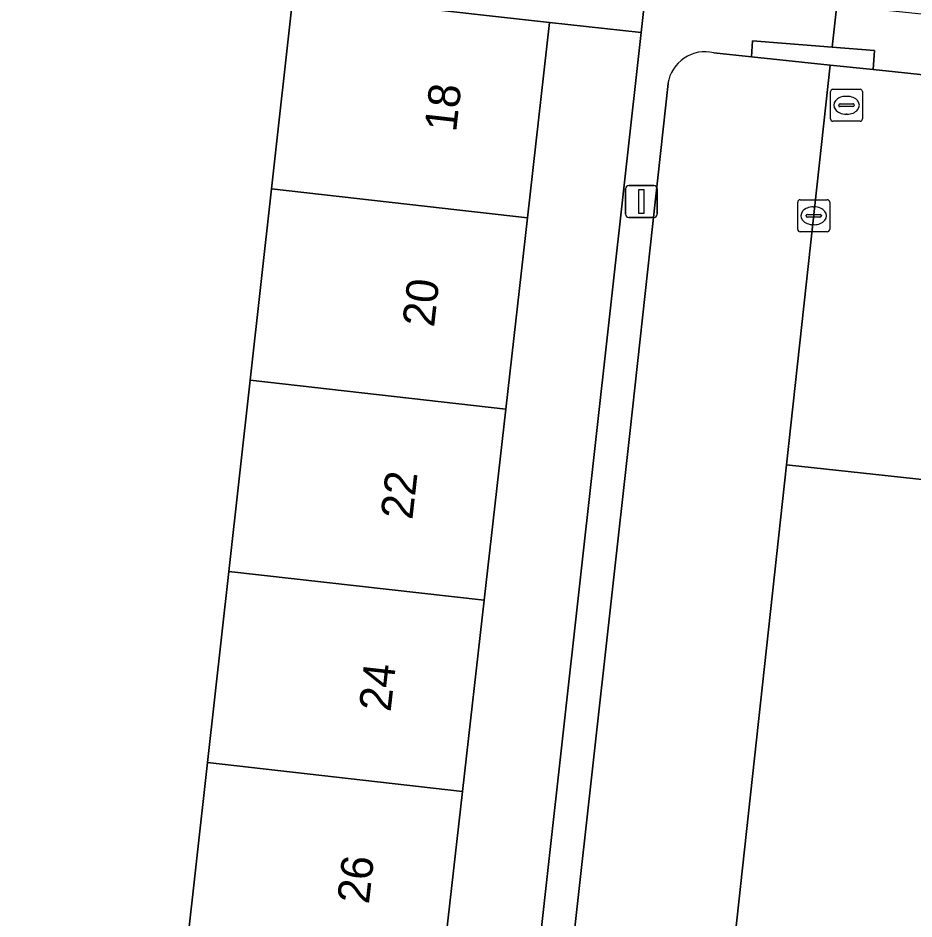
# Model space of a CAD drawing. Extents: x 161928 to 163071, y 386474 to 387428.
# Drawn here: x 162104.91 to 162132.99, y 386684.74 to 386712.98 of the extents above; entities that cross this region are included whole.
import ezdxf

# ---------------------------------------------------------------- set-up
doc = ezdxf.new("R2010")
doc.units = 0
for name, color, linetype in [('IMGEO_Erf', 7, 'Continuous'), ('IMGEO_Kolk', 7, 'Continuous'), ('IMGEO_Lichtmast', 7, 'Continuous'), ('IMGEO_Pand', 7, 'Continuous'), ('IMGEO_Pand_nummerreeks', 7, 'Continuous'), ('IMGEO_Parkeervlak_open', 7, 'Continuous'), ('IMGEO_Rijbaan_lokaal_open', 7, 'Continuous'), ('IMGEO_Rioolput', 7, 'Continuous'), ('IMGEO_Voetpad_open', 7, 'Continuous')]:
    doc.layers.add(name, color=color, linetype=linetype)

msp = doc.modelspace()

# ---------------------------------------------------------------- linework, layer by layer
at = {"layer": 'IMGEO_Erf'}
msp.add_lwpolyline([(162096.86, 386666.786), (162108.168, 386665.527), (162108.85, 386671.662), (162109.517, 386677.656), (162110.183, 386683.649), (162110.85, 386689.642), (162111.517, 386695.634), (162112.183, 386701.627), (162112.85, 386707.62), (162113.531, 386713.739)], dxfattribs=at)
msp.add_lwpolyline([(162124.438, 386712.52), (162121.566, 386712.84), (162120.874, 386706.715), (162120.196, 386700.723), (162119.519, 386694.731), (162118.842, 386688.74), (162118.165, 386682.748), (162117.487, 386676.756), (162116.81, 386670.764), (162116.118, 386664.641), (162119.067, 386664.312)], close=True, dxfattribs=at)
at = {"layer": 'IMGEO_Kolk'}
for p, q in [((162129.347, 386706.355), (162129.347, 386707.207)), ((162129.422, 386707.281), (162130.274, 386707.281)), ((162129.835, 386707.061), (162129.86, 386707.061)), ((162130.348, 386707.207), (162130.348, 386706.355)), ((162129.606, 386706.775), (162129.606, 386706.787)), ((162130.044, 386706.738), (162129.646, 386706.738)), ((162129.649, 386706.824), (162130.047, 386706.824)), ((162130.09, 386706.787), (162130.09, 386706.775)), ((162129.858, 386706.501), (162129.833, 386706.501)), ((162130.274, 386706.281), (162129.422, 386706.281))]:
    msp.add_line(p, q, dxfattribs=at)
for points in [[(162129.347, 386706.355), (162129.347, 386707.207)], [(162129.422, 386707.281), (162130.274, 386707.281)], [(162130.348, 386707.207), (162130.348, 386706.355)], [(162130.274, 386706.281), (162129.422, 386706.281)]]:
    msp.add_lwpolyline(points, dxfattribs=at)
for centre, radius, start, end in [((162129.424, 386707.205), 0.0765, 91.552, 178.448), ((162129.424, 386707.205), 0.0765, 91.552, 178.448), ((162130.272, 386707.205), 0.0765, 1.552, 88.448), ((162130.272, 386707.205), 0.0765, 1.552, 88.448), ((162129.646, 386706.784), 0.0403, 85.8775, 175.7526), ((162129.643, 386706.774), 0.0366, 178.938, 274.7102), ((162130.047, 386706.781), 0.043, 264.8664, 352.4533), ((162130.051, 386706.786), 0.0386, 1.7309, 96.639), ((162129.424, 386706.357), 0.0765, 181.552, 268.448), ((162129.424, 386706.357), 0.0765, 181.552, 268.448), ((162130.272, 386706.357), 0.0765, 271.552, 358.448), ((162130.272, 386706.357), 0.0765, 271.552, 358.448)]:
    msp.add_arc(centre, radius, start, end, dxfattribs=at)
for centre, major_axis, ratio, start_param, end_param in [((162129.834, 386706.781), (-0.387, 0.002), 0.722429, 4.712389, 7.853982), ((162129.859, 386706.781), (-0.39, 0.002), 0.717154, 1.570796, 4.712389)]:
    msp.add_ellipse(centre, major_axis=major_axis, ratio=ratio, start_param=start_param, end_param=end_param, dxfattribs=at)
at = {"layer": 'IMGEO_Lichtmast'}
for p, q in [((162123.949, 386706.828), (162123.949, 386707.628)), ((162123.949, 386707.628), (162123.949, 386706.828)), ((162124.049, 386707.728), (162124.839, 386707.728)), ((162124.839, 386707.728), (162124.049, 386707.728)), ((162124.939, 386707.628), (162124.939, 386706.828)), ((162124.939, 386706.828), (162124.939, 386707.628)), ((162124.839, 386706.728), (162124.049, 386706.728)), ((162124.049, 386706.728), (162124.839, 386706.728))]:
    msp.add_line(p, q, dxfattribs=at)
msp.add_lwpolyline([(162124.369, 386707.603), (162124.519, 386707.603), (162124.519, 386706.853), (162124.369, 386706.853), (162124.369, 386707.603)], dxfattribs=at)
for centre, start, end in [((162124.049, 386707.628), 90, 180), ((162124.049, 386707.628), 90, 180), ((162124.839, 386707.628), 0, 90), ((162124.839, 386707.628), 360, 90), ((162124.049, 386706.828), 180, 270), ((162124.049, 386706.828), 180, 270), ((162124.839, 386706.828), 270, 0), ((162124.839, 386706.828), 270, 0)]:
    msp.add_arc(centre, 0.1, start, end, dxfattribs=at)
at = {"layer": 'IMGEO_Pand'}
for points in [[(162120.874, 386706.715), (162121.566, 386712.84), (162116.598, 386713.396), (162113.531, 386713.739), (162112.85, 386707.62)], [(162120.196, 386700.723), (162120.874, 386706.715), (162112.85, 386707.62), (162112.183, 386701.627)], [(162112.183, 386701.627), (162111.517, 386695.634), (162119.519, 386694.731), (162120.196, 386700.723)], [(162111.517, 386695.634), (162110.85, 386689.642), (162118.842, 386688.74), (162119.519, 386694.731)], [(162118.165, 386682.748), (162118.842, 386688.74), (162110.85, 386689.642), (162110.183, 386683.649)]]:
    msp.add_lwpolyline(points, close=True, dxfattribs=at)
at = {"layer": 'IMGEO_Parkeervlak_open'}
for points in [[(162135.45, 386710.968), (162131.706, 386711.363), (162130.362, 386711.505), (162128.996, 386698.98), (162135.365, 386698.285), (162135.477, 386699.307), (162136.578, 386709.583)], [(162132.956, 386676.203), (162135.365, 386698.285), (162128.996, 386698.98), (162126.123, 386672.637)]]:
    msp.add_lwpolyline(points, dxfattribs=at)
at = {"layer": 'IMGEO_Rijbaan_lokaal_open'}
msp.add_lwpolyline([(162125.281, 386710.926), (162124.089, 386699.955), (162118.839, 386652.858), (162123.909, 386652.338), (162126.123, 386672.637), (162128.996, 386698.98), (162130.362, 386711.505), (162127.894, 386711.766), (162126.717, 386711.89)], dxfattribs=at)
msp.add_arc((162126.447, 386710.741), 1.181, 76.7733, 170.9744, dxfattribs=at)
at = {"layer": 'IMGEO_Rioolput'}
for p, q in [((162130.451, 386710.744), (162131.303, 386710.744)), ((162130.376, 386709.818), (162130.376, 386710.67)), ((162130.864, 386710.524), (162130.889, 386710.524)), ((162131.377, 386710.67), (162131.377, 386709.818)), ((162130.635, 386710.238), (162130.635, 386710.25)), ((162131.073, 386710.201), (162130.675, 386710.201)), ((162130.678, 386710.287), (162131.076, 386710.287)), ((162131.119, 386710.25), (162131.119, 386710.238)), ((162130.887, 386709.964), (162130.862, 386709.964)), ((162131.303, 386709.744), (162130.451, 386709.744))]:
    msp.add_line(p, q, dxfattribs=at)
for points in [[(162130.451, 386710.744), (162131.303, 386710.744)], [(162130.376, 386709.818), (162130.376, 386710.67)], [(162131.377, 386710.67), (162131.377, 386709.818)], [(162131.303, 386709.744), (162130.451, 386709.744)]]:
    msp.add_lwpolyline(points, dxfattribs=at)
for centre, radius, start, end in [((162130.453, 386710.668), 0.0765, 91.552, 178.448), ((162130.453, 386710.668), 0.0765, 91.552, 178.448), ((162131.301, 386710.668), 0.0765, 1.552, 88.448), ((162131.301, 386710.668), 0.0765, 1.552, 88.448), ((162130.675, 386710.247), 0.0403, 85.8775, 175.7526), ((162130.672, 386710.237), 0.0366, 178.938, 274.7102), ((162131.076, 386710.244), 0.043, 264.8664, 352.4533), ((162131.08, 386710.249), 0.0386, 1.7309, 96.639), ((162130.453, 386709.82), 0.0765, 181.552, 268.448), ((162130.453, 386709.82), 0.0765, 181.552, 268.448), ((162131.301, 386709.82), 0.0765, 271.552, 358.448), ((162131.301, 386709.82), 0.0765, 271.552, 358.448)]:
    msp.add_arc(centre, radius, start, end, dxfattribs=at)
for centre, major_axis, ratio, start_param, end_param in [((162130.863, 386710.244), (-0.387, 0.002), 0.722429, 4.712389, 7.853982), ((162130.888, 386710.244), (-0.39, 0.002), 0.717154, 1.570796, 4.712389)]:
    msp.add_ellipse(centre, major_axis=major_axis, ratio=ratio, start_param=start_param, end_param=end_param, dxfattribs=at)
at = {"layer": 'IMGEO_Voetpad_open'}
for points in [[(162116.598, 386713.396), (162121.566, 386712.84), (162124.438, 386712.52), (162124.608, 386714.042)], [(162126.717, 386711.89), (162127.894, 386711.766), (162127.934, 386712.264), (162130.423, 386712.063), (162130.567, 386713.382), (162124.608, 386714.042), (162124.438, 386712.52), (162119.067, 386664.312), (162118.878, 386662.617), (162117.971, 386654.479)], [(162134.231, 386660.808), (162134.429, 386662.587), (162139.782, 386710.786), (162139.955, 386712.346), (162136.616, 386712.732), (162133.024, 386713.116), (162131.325, 386713.298), (162130.567, 386713.382), (162130.423, 386712.063), (162131.756, 386711.955), (162131.706, 386711.363), (162135.45, 386710.968)], [(162124.089, 386699.955), (162125.281, 386710.926)], [(162116.514, 386653.183), (162118.839, 386652.858), (162124.089, 386699.955)]]:
    msp.add_lwpolyline(points, dxfattribs=at)
msp.add_lwpolyline([(162127.894, 386711.766), (162130.362, 386711.505), (162131.706, 386711.363), (162131.756, 386711.955), (162130.423, 386712.063), (162127.934, 386712.264)], close=True, dxfattribs=at)
msp.add_arc((162126.447, 386710.741), 1.181, 76.7733, 170.9744, dxfattribs=at)

# ---------------------------------------------------------------- texts
at = {"layer": 'IMGEO_Pand_nummerreeks'}
for s, p in [('18', (162118.639, 386709.383)), ('20', (162117.948, 386703.267)), ('22', (162117.267, 386697.237)), ('24', (162116.586, 386691.215)), ('26', (162115.905, 386685.19))]:
    msp.add_text(s, height=1, rotation=83.5512, dxfattribs=at).set_placement(p)

doc.saveas('drawing.dxf')
